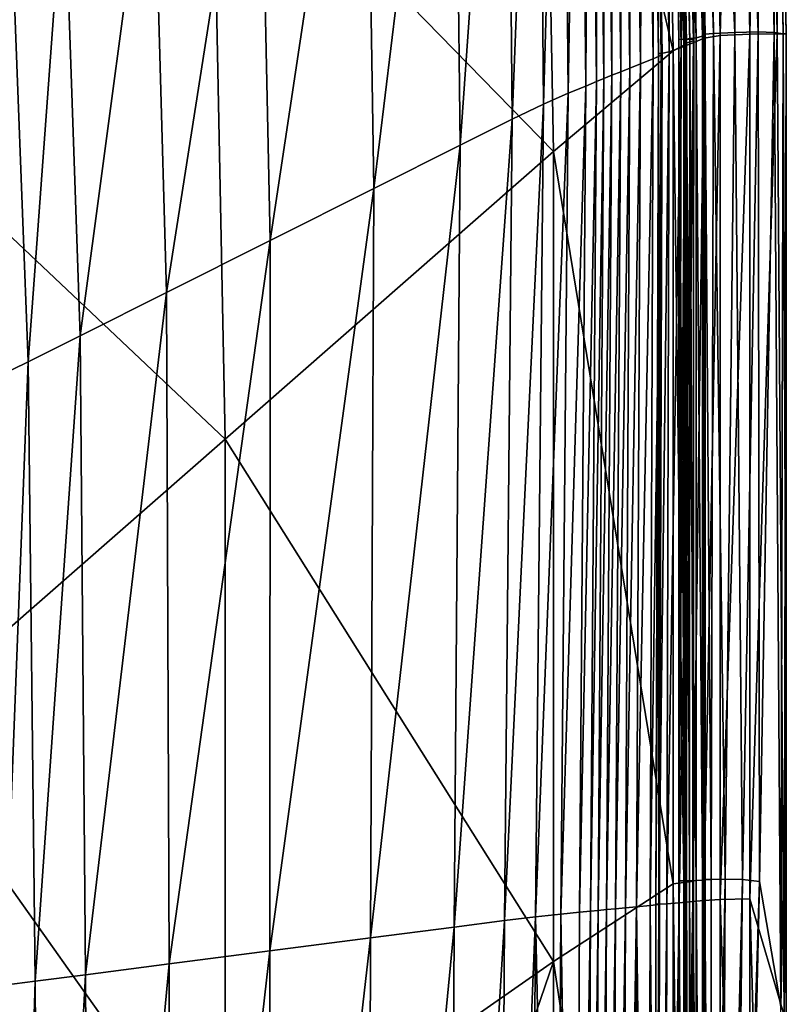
# Model space of a CAD drawing. Header units: millimetres. Extents: x 2387 to 13955, y -4964 to 364.
# Tile 653 of 1056: x 7089 to 7138, y -2964 to -2901. Entities that reach past the tile are written whole.
import ezdxf

# ---------------------------------------------------------------- set-up
doc = ezdxf.new("R2010")
doc.units = ezdxf.units.MM
doc.header["$MEASUREMENT"] = 0
doc.layers.add('Predefinito', color=7, linetype='Continuous', true_color=0x000000)

msp = doc.modelspace()

# ---------------------------------------------------------------- linework, layer by layer
at = {"layer": 'Predefinito'}
for points in [[(7132.182, -2858.16, 1220.217), (7131.546, -2858.632, 1223.246), (7132.289, -2902.574, 1223.246)], [(7131.647, -2858.479, 790.476), (7132.055, -2858.279, 792.862), (7132.855, -2902.177, 792.855)], [(7132.055, -2858.279, 792.862), (7132.218, -2858.107, 795.29), (7133.017, -2902.078, 795.286)], [(7133.017, -2902.078, 795.286), (7132.855, -2902.177, 792.855), (7132.055, -2858.279, 792.862)], [(7132.094, -2858.053, 796.42), (7132.188, -2858.036, 796.599), (7132.987, -2902.035, 796.595)], [(7132.987, -2902.035, 796.595), (7132.892, -2902.043, 796.415), (7132.094, -2858.053, 796.42)], [(7132.167, -2858.054, 796.23), (7132.094, -2858.053, 796.42), (7132.892, -2902.043, 796.415)], [(7132.218, -2858.107, 795.29), (7132.167, -2858.054, 796.23), (7132.966, -2902.045, 796.225)], [(7132.892, -2902.043, 796.415), (7132.966, -2902.045, 796.225), (7132.167, -2858.054, 796.23)], [(7133.187, -2857.844, 1211.86), (7132.182, -2858.16, 1220.217), (7132.955, -2902.305, 1220.217)], [(7132.289, -2902.574, 1223.246), (7132.955, -2902.305, 1220.217), (7132.182, -2858.16, 1220.217)], [(7132.188, -2858.036, 796.599), (7132.902, -2857.976, 798.43), (7133.557, -2902.003, 798.427)], [(7133.557, -2902.003, 798.427), (7132.987, -2902.035, 796.595), (7132.188, -2858.036, 796.599)], [(7132.966, -2902.045, 796.225), (7133.017, -2902.078, 795.286), (7132.218, -2858.107, 795.29)], [(7132.902, -2857.976, 798.43), (7134.689, -2857.847, 803.576), (7134.907, -2901.93, 803.574)], [(7134.907, -2901.93, 803.574), (7133.557, -2902.003, 798.427), (7132.902, -2857.976, 798.43)], [(7132.955, -2902.305, 1220.217), (7133.982, -2902.12, 1211.853), (7133.187, -2857.844, 1211.86)], [(7135.073, -2857.735, 1194.135), (7133.187, -2857.844, 1211.86), (7133.982, -2902.12, 1211.853)], [(7133.982, -2902.12, 1211.853), (7135.874, -2902.042, 1194.104), (7135.073, -2857.735, 1194.135)], [(7134.689, -2857.847, 803.576), (7136.479, -2857.731, 817.314), (7136.407, -2901.887, 817.296)], [(7136.407, -2901.887, 817.296), (7134.907, -2901.93, 803.574), (7134.689, -2857.847, 803.576)], [(7136.818, -2857.73, 1167.618), (7135.073, -2857.735, 1194.135), (7135.874, -2902.042, 1194.104)], [(7135.874, -2902.042, 1194.104), (7137.619, -2902.026, 1167.572), (7136.818, -2857.73, 1167.618)], [(7137.424, -2901.947, 844.851), (7136.407, -2901.887, 817.296), (7136.479, -2857.731, 817.314)], [(7136.479, -2857.731, 817.314), (7137.205, -2857.711, 844.922), (7137.424, -2901.947, 844.851)], [(7137.399, -2857.73, 1132.889), (7136.818, -2857.73, 1167.618), (7137.619, -2902.026, 1167.572)], [(7138.006, -2902.029, 881.931), (7137.424, -2901.947, 844.851), (7137.205, -2857.711, 844.922)], [(7137.205, -2857.711, 844.922), (7137.351, -2857.731, 882.038), (7138.006, -2902.029, 881.931)], [(7138.2, -2902.052, 924.228), (7138.006, -2902.029, 881.931), (7137.351, -2857.731, 882.038)], [(7137.351, -2857.731, 882.038), (7137.399, -2857.737, 924.299), (7138.2, -2902.052, 924.228)], [(7137.399, -2857.731, 1088.147), (7137.399, -2857.73, 1132.889), (7138.2, -2902.024, 1132.858)], [(7137.619, -2902.026, 1167.572), (7138.2, -2902.024, 1132.858), (7137.399, -2857.73, 1132.889)], [(7137.399, -2857.733, 1031.593), (7137.399, -2857.731, 1088.147), (7138.2, -2902.03, 1088.139)], [(7138.2, -2902.024, 1132.858), (7138.2, -2902.03, 1088.139), (7137.399, -2857.731, 1088.147)], [(7137.399, -2857.735, 973.539), (7137.399, -2857.733, 1031.593), (7138.2, -2902.037, 1031.593)], [(7138.2, -2902.03, 1088.139), (7138.2, -2902.037, 1031.593), (7137.399, -2857.733, 1031.593)], [(7137.399, -2857.737, 924.299), (7137.399, -2857.735, 973.539), (7138.2, -2902.045, 973.521)], [(7138.2, -2902.037, 1031.593), (7138.2, -2902.045, 973.521), (7137.399, -2857.735, 973.539)], [(7138.2, -2902.045, 973.521), (7138.2, -2902.052, 924.228), (7137.399, -2857.737, 924.299)], [(7130.547, -2858.67, 789.595), (7130.963, -2858.614, 789.661), (7131.754, -2902.353, 789.648)], [(7130.945, -2858.629, 789.452), (7130.547, -2858.67, 789.595), (7131.334, -2902.377, 789.58)], [(7131.754, -2902.353, 789.648), (7131.334, -2902.377, 789.58), (7130.547, -2858.67, 789.595)], [(7131.546, -2858.632, 1223.246), (7130.769, -2859.209, 1224.99), (7131.474, -2902.902, 1224.99)], [(7131.481, -2858.621, 788.522), (7130.945, -2858.629, 789.452), (7131.736, -2902.361, 789.438)], [(7131.334, -2902.377, 789.58), (7131.736, -2902.361, 789.438), (7130.945, -2858.629, 789.452)], [(7130.963, -2858.614, 789.661), (7131.647, -2858.479, 790.476), (7132.445, -2902.287, 790.466)], [(7132.445, -2902.287, 790.466), (7131.754, -2902.353, 789.648), (7130.963, -2858.614, 789.661)], [(7131.232, -2858.955, 783.677), (7131.481, -2858.773, 786.097), (7132.28, -2902.459, 786.085)], [(7131.474, -2902.902, 1224.99), (7132.289, -2902.574, 1223.246), (7131.546, -2858.632, 1223.246)], [(7131.481, -2858.773, 786.097), (7131.481, -2858.621, 788.522), (7132.279, -2902.368, 788.511)], [(7131.736, -2902.361, 789.438), (7132.279, -2902.368, 788.511), (7131.481, -2858.621, 788.522)], [(7132.279, -2902.368, 788.511), (7132.28, -2902.459, 786.085), (7131.481, -2858.773, 786.097)], [(7132.855, -2902.177, 792.855), (7132.445, -2902.287, 790.466), (7131.647, -2858.479, 790.476)], [(7130.769, -2859.209, 1224.99), (7130.042, -2859.691, 1225.737), (7130.714, -2903.176, 1225.738)], [(7130.175, -2859.897, 775.514), (7130.853, -2859.281, 780.573), (7131.651, -2902.749, 780.554)], [(7130.714, -2903.176, 1225.738), (7131.474, -2902.902, 1224.99), (7130.769, -2859.209, 1224.99)], [(7130.853, -2859.281, 780.573), (7130.983, -2859.074, 782.395), (7131.779, -2902.628, 782.378)], [(7131.779, -2902.628, 782.378), (7131.651, -2902.749, 780.554), (7130.853, -2859.281, 780.573)], [(7130.92, -2859.064, 782.589), (7131.024, -2859.038, 782.762), (7131.821, -2902.607, 782.746)], [(7130.983, -2859.074, 782.395), (7130.92, -2859.064, 782.589), (7131.716, -2902.621, 782.572)], [(7131.821, -2902.607, 782.746), (7131.716, -2902.621, 782.572), (7130.92, -2859.064, 782.589)], [(7131.716, -2902.621, 782.572), (7131.779, -2902.628, 782.378), (7130.983, -2859.074, 782.395)], [(7131.024, -2859.038, 782.762), (7131.232, -2858.955, 783.677), (7132.03, -2902.562, 783.662)], [(7132.03, -2902.562, 783.662), (7131.821, -2902.607, 782.746), (7131.024, -2859.038, 782.762)], [(7132.28, -2902.459, 786.085), (7132.03, -2902.562, 783.662), (7131.232, -2858.955, 783.677)], [(7122.542, -2867.141, 730.316), (7130.175, -2859.897, 775.514), (7130.972, -2903.101, 775.489)], [(7129.618, -2860.005, 1226.288), (7129.074, -2860.467, 1227.193), (7129.697, -2903.62, 1227.193)], [(7129.555, -2859.879, 1225.777), (7129.372, -2859.9, 1225.62), (7130.028, -2903.286, 1225.623)], [(7129.372, -2859.9, 1225.62), (7129.555, -2859.879, 1225.777), (7130.214, -2903.278, 1225.779)], [(7130.214, -2903.278, 1225.779), (7130.028, -2903.286, 1225.623), (7129.372, -2859.9, 1225.62)], [(7130.042, -2859.691, 1225.737), (7129.555, -2859.879, 1225.777), (7130.214, -2903.278, 1225.779)], [(7130.028, -2903.286, 1225.623), (7130.214, -2903.278, 1225.779), (7129.555, -2859.879, 1225.777)], [(7130.27, -2903.355, 1226.289), (7130.214, -2903.278, 1225.779), (7129.555, -2859.879, 1225.777)], [(7129.555, -2859.879, 1225.777), (7129.618, -2860.005, 1226.288), (7130.27, -2903.355, 1226.289)], [(7129.697, -2903.62, 1227.193), (7130.27, -2903.355, 1226.289), (7129.618, -2860.005, 1226.288)], [(7130.214, -2903.278, 1225.779), (7130.714, -2903.176, 1225.738), (7130.042, -2859.691, 1225.737)], [(7131.651, -2902.749, 780.554), (7130.972, -2903.101, 775.489), (7130.175, -2859.897, 775.514)], [(7129.074, -2860.467, 1227.193), (7128.296, -2861.044, 1228.056), (7128.881, -2903.948, 1228.056)], [(7128.881, -2903.948, 1228.056), (7129.697, -2903.62, 1227.193), (7129.074, -2860.467, 1227.193)], [(7128.296, -2861.044, 1228.056), (7127.657, -2861.517, 1228.442), (7128.211, -2904.215, 1228.442)], [(7128.211, -2904.215, 1228.442), (7128.881, -2903.948, 1228.056), (7128.296, -2861.044, 1228.056)], [(7127.099, -2861.923, 1228.528), (7126.56, -2862.299, 1228.49), (7127.063, -2904.659, 1228.49)], [(7127.063, -2904.659, 1228.49), (7127.625, -2904.444, 1228.528), (7127.099, -2861.923, 1228.528)], [(7127.657, -2861.517, 1228.442), (7127.099, -2861.923, 1228.528), (7127.625, -2904.444, 1228.528)], [(7127.625, -2904.444, 1228.528), (7128.211, -2904.215, 1228.442), (7127.657, -2861.517, 1228.442)], [(7126.057, -2862.657, 1228.502), (7125.607, -2863.009, 1228.738), (7126.07, -2905.071, 1228.737)], [(7126.56, -2862.299, 1228.49), (7126.057, -2862.657, 1228.502), (7126.54, -2904.866, 1228.502)], [(7126.07, -2905.071, 1228.737), (7126.54, -2904.866, 1228.502), (7126.057, -2862.657, 1228.502)], [(7126.54, -2904.866, 1228.502), (7127.063, -2904.659, 1228.49), (7126.56, -2862.299, 1228.49)], [(7125.607, -2863.009, 1228.738), (7124.963, -2863.513, 1229.234), (7125.396, -2905.36, 1229.233)], [(7125.396, -2905.36, 1229.233), (7126.07, -2905.071, 1228.737), (7125.607, -2863.009, 1228.738)], [(7124.963, -2863.513, 1229.234), (7123.88, -2864.325, 1230.026), (7124.26, -2905.822, 1230.026)], [(7124.26, -2905.822, 1230.026), (7125.396, -2905.36, 1229.233), (7124.963, -2863.513, 1229.234)], [(7123.88, -2864.325, 1230.026), (7122.338, -2865.536, 1230.88), (7122.683, -2906.509, 1230.88)], [(7122.683, -2906.509, 1230.88), (7124.26, -2905.822, 1230.026), (7123.88, -2864.325, 1230.026)], [(7122.338, -2865.536, 1230.88), (7120.317, -2867.236, 1231.561), (7120.686, -2907.476, 1231.561)], [(7120.686, -2907.476, 1231.561), (7122.683, -2906.509, 1230.88), (7122.338, -2865.536, 1230.88)], [(7101.549, -2887.231, 608.077), (7122.542, -2867.141, 730.316), (7123.338, -2909.54, 730.292)], [(7120.317, -2867.236, 1231.561), (7116.927, -2870.152, 1232.143), (7117.375, -2909.136, 1232.143)], [(7117.375, -2909.136, 1232.143), (7120.686, -2907.476, 1231.561), (7120.317, -2867.236, 1231.561)], [(7130.972, -2903.101, 775.489), (7123.338, -2909.54, 730.292), (7122.542, -2867.141, 730.316)], [(7116.927, -2870.152, 1232.143), (7111.278, -2875.013, 1232.7), (7111.857, -2911.903, 1232.7)], [(7111.857, -2911.903, 1232.7), (7117.375, -2909.136, 1232.143), (7116.927, -2870.152, 1232.143)], [(7111.278, -2875.013, 1232.7), (7104.498, -2880.846, 1232.972), (7105.235, -2915.223, 1232.972)], [(7105.235, -2915.223, 1232.972), (7111.857, -2911.903, 1232.7), (7111.278, -2875.013, 1232.7)], [(7104.498, -2880.846, 1232.972), (7097.719, -2886.679, 1232.7), (7098.613, -2918.543, 1232.7)], [(7098.613, -2918.543, 1232.7), (7105.235, -2915.223, 1232.972), (7104.498, -2880.846, 1232.972)], [(7101.549, -2887.231, 608.077), (7080.556, -2907.321, 485.838), (7078.151, -2883.244, 485.833)], [(7080.556, -2907.321, 485.838), (7101.549, -2887.231, 608.077), (7102.349, -2927.919, 608.073)], [(7097.719, -2886.679, 1232.7), (7092.069, -2891.54, 1232.143), (7093.094, -2921.31, 1232.143)], [(7093.094, -2921.31, 1232.143), (7098.613, -2918.543, 1232.7), (7097.719, -2886.679, 1232.7)], [(7123.338, -2909.54, 730.292), (7102.349, -2927.919, 608.073), (7101.549, -2887.231, 608.077)], [(7092.069, -2891.54, 1232.143), (7088.68, -2894.456, 1231.561), (7089.783, -2922.97, 1231.561)], [(7089.783, -2922.97, 1231.561), (7093.094, -2921.31, 1232.143), (7092.069, -2891.54, 1232.143)], [(7087.789, -2923.938, 1230.88), (7089.783, -2922.97, 1231.561), (7088.68, -2894.456, 1231.561)], [(7131.754, -2902.353, 789.648), (7132.445, -2902.287, 790.466), (7132.443, -2956.121, 790.455)], [(7132.955, -2902.305, 1220.217), (7132.289, -2902.574, 1223.246), (7132.223, -2957.45, 1223.246)], [(7132.223, -2957.45, 1223.246), (7132.924, -2957.383, 1220.217), (7132.955, -2902.305, 1220.217)], [(7132.854, -2956.093, 792.848), (7132.443, -2956.121, 790.455), (7132.445, -2902.287, 790.466)], [(7132.445, -2902.287, 790.466), (7132.855, -2902.177, 792.855), (7132.854, -2956.093, 792.848)], [(7133.017, -2956.069, 795.28), (7132.854, -2956.093, 792.848), (7132.855, -2902.177, 792.855)], [(7132.855, -2902.177, 792.855), (7133.017, -2902.078, 795.286), (7133.017, -2956.069, 795.28)], [(7132.986, -2956.058, 796.59), (7132.891, -2956.06, 796.41), (7132.892, -2902.043, 796.415)], [(7132.966, -2902.045, 796.225), (7132.892, -2902.043, 796.415), (7132.891, -2956.06, 796.41)], [(7132.891, -2956.06, 796.41), (7132.965, -2956.06, 796.221), (7132.966, -2902.045, 796.225)], [(7132.892, -2902.043, 796.415), (7132.987, -2902.035, 796.595), (7132.986, -2956.058, 796.59)], [(7133.982, -2902.12, 1211.853), (7132.955, -2902.305, 1220.217), (7132.924, -2957.383, 1220.217)], [(7132.924, -2957.383, 1220.217), (7133.974, -2957.329, 1211.84), (7133.982, -2902.12, 1211.853)], [(7133.017, -2902.078, 795.286), (7132.966, -2902.045, 796.225), (7132.965, -2956.06, 796.221)], [(7132.965, -2956.06, 796.221), (7133.017, -2956.069, 795.28), (7133.017, -2902.078, 795.286)], [(7133.403, -2956.05, 798.423), (7132.986, -2956.058, 796.59), (7132.987, -2902.035, 796.595)], [(7132.987, -2902.035, 796.595), (7133.557, -2902.003, 798.427), (7133.403, -2956.05, 798.423)], [(7134.295, -2956.032, 803.572), (7133.403, -2956.05, 798.423), (7133.557, -2902.003, 798.427)], [(7133.557, -2902.003, 798.427), (7134.907, -2901.93, 803.574), (7134.295, -2956.032, 803.572)], [(7135.874, -2902.042, 1194.104), (7133.982, -2902.12, 1211.853), (7133.974, -2957.329, 1211.84)], [(7133.974, -2957.329, 1211.84), (7135.874, -2957.287, 1194.055), (7135.874, -2902.042, 1194.104)], [(7135.409, -2956.056, 817.278), (7134.295, -2956.032, 803.572), (7134.907, -2901.93, 803.574)], [(7134.907, -2901.93, 803.574), (7136.407, -2901.887, 817.296), (7135.409, -2956.056, 817.278)], [(7136.49, -2956.174, 844.784), (7135.409, -2956.056, 817.278), (7136.407, -2901.887, 817.296)], [(7137.619, -2902.026, 1167.572), (7135.874, -2902.042, 1194.104), (7135.874, -2957.287, 1194.055)], [(7135.874, -2957.287, 1194.055), (7138.055, -2964.746, 1165.73), (7137.619, -2902.026, 1167.572)], [(7136.407, -2901.887, 817.296), (7137.424, -2901.947, 844.851), (7136.49, -2956.174, 844.784)], [(7137.851, -2964.17, 886.068), (7136.49, -2956.174, 844.784), (7137.424, -2901.947, 844.851)], [(7137.424, -2901.947, 844.851), (7138.006, -2902.029, 881.931), (7137.851, -2964.17, 886.068)], [(7138.2, -2902.024, 1132.858), (7137.619, -2902.026, 1167.572), (7138.055, -2964.746, 1165.73)], [(7138.2, -2947.5, 927.932), (7137.851, -2964.17, 886.068), (7138.006, -2902.029, 881.931)], [(7138.006, -2902.029, 881.931), (7138.2, -2902.052, 924.228), (7138.2, -2947.5, 927.932)], [(7138.055, -2964.746, 1165.73), (7138.2, -2947.494, 1129.59), (7138.2, -2902.024, 1132.858)], [(7138.2, -2902.03, 1088.139), (7138.2, -2902.024, 1132.858), (7138.2, -2947.494, 1129.59)], [(7138.2, -2902.037, 1031.593), (7138.2, -2902.03, 1088.139), (7138.2, -2949.496, 1087.325)], [(7138.2, -2947.494, 1129.59), (7138.2, -2949.496, 1087.325), (7138.2, -2902.03, 1088.139)], [(7138.2, -2949.496, 1087.325), (7138.2, -2950.152, 1031.604), (7138.2, -2902.037, 1031.593)], [(7138.2, -2902.045, 973.521), (7138.2, -2902.037, 1031.593), (7138.2, -2950.152, 1031.604)], [(7138.2, -2902.052, 924.228), (7138.2, -2902.045, 973.521), (7138.2, -2949.481, 974.462)], [(7138.2, -2950.152, 1031.604), (7138.2, -2949.481, 974.462), (7138.2, -2902.045, 973.521)], [(7138.2, -2949.481, 974.462), (7138.2, -2947.5, 927.932), (7138.2, -2902.052, 924.228)], [(7131.474, -2902.902, 1224.99), (7130.714, -2903.176, 1225.738), (7130.571, -2957.6, 1225.737)], [(7130.571, -2957.6, 1225.737), (7131.365, -2957.532, 1224.99), (7131.474, -2902.902, 1224.99)], [(7130.972, -2903.101, 775.489), (7131.651, -2902.749, 780.554), (7131.647, -2956.236, 780.534)], [(7131.736, -2902.361, 789.438), (7131.334, -2902.377, 789.58), (7131.33, -2956.143, 789.566)], [(7131.33, -2956.143, 789.566), (7131.733, -2956.139, 789.425), (7131.736, -2902.361, 789.438)], [(7131.75, -2956.137, 789.635), (7131.33, -2956.143, 789.566), (7131.334, -2902.377, 789.58)], [(7131.334, -2902.377, 789.58), (7131.754, -2902.353, 789.648), (7131.75, -2956.137, 789.635)], [(7132.289, -2902.574, 1223.246), (7131.474, -2902.902, 1224.99), (7131.365, -2957.532, 1224.99)], [(7131.365, -2957.532, 1224.99), (7132.223, -2957.45, 1223.246), (7132.289, -2902.574, 1223.246)], [(7131.776, -2956.206, 782.36), (7131.647, -2956.236, 780.534), (7131.651, -2902.749, 780.554)], [(7131.651, -2902.749, 780.554), (7131.779, -2902.628, 782.378), (7131.776, -2956.206, 782.36)], [(7131.779, -2902.628, 782.378), (7131.716, -2902.621, 782.572), (7131.713, -2956.204, 782.554)], [(7131.818, -2956.201, 782.728), (7131.713, -2956.204, 782.554), (7131.716, -2902.621, 782.572)], [(7131.713, -2956.204, 782.554), (7131.776, -2956.206, 782.36), (7131.779, -2902.628, 782.378)], [(7131.716, -2902.621, 782.572), (7131.821, -2902.607, 782.746), (7131.818, -2956.201, 782.728)], [(7132.279, -2902.368, 788.511), (7131.736, -2902.361, 789.438), (7131.733, -2956.139, 789.425)], [(7131.733, -2956.139, 789.425), (7132.276, -2956.141, 788.499), (7132.279, -2902.368, 788.511)], [(7132.443, -2956.121, 790.455), (7131.75, -2956.137, 789.635), (7131.754, -2902.353, 789.648)], [(7132.027, -2956.19, 783.646), (7131.818, -2956.201, 782.728), (7131.821, -2902.607, 782.746)], [(7131.821, -2902.607, 782.746), (7132.03, -2902.562, 783.662), (7132.027, -2956.19, 783.646)], [(7132.277, -2956.164, 786.071), (7132.027, -2956.19, 783.646), (7132.03, -2902.562, 783.662)], [(7132.03, -2902.562, 783.662), (7132.28, -2902.459, 786.085), (7132.277, -2956.164, 786.071)], [(7132.28, -2902.459, 786.085), (7132.279, -2902.368, 788.511), (7132.276, -2956.141, 788.499)], [(7132.276, -2956.141, 788.499), (7132.277, -2956.164, 786.071), (7132.28, -2902.459, 786.085)], [(7123.338, -2909.54, 730.292), (7130.972, -2903.101, 775.489), (7130.967, -2956.324, 775.461)], [(7130.27, -2903.355, 1226.289), (7129.697, -2903.62, 1227.193), (7129.496, -2957.711, 1227.193)], [(7129.496, -2957.711, 1227.193), (7130.104, -2957.645, 1226.288), (7130.27, -2903.355, 1226.289)], [(7130.214, -2903.278, 1225.779), (7130.028, -2903.286, 1225.623), (7129.875, -2957.627, 1225.62)], [(7129.875, -2957.627, 1225.62), (7130.06, -2957.625, 1225.777), (7130.214, -2903.278, 1225.779)], [(7130.06, -2957.625, 1225.777), (7129.875, -2957.627, 1225.62), (7130.028, -2903.286, 1225.623)], [(7130.028, -2903.286, 1225.623), (7130.214, -2903.278, 1225.779), (7130.06, -2957.625, 1225.777)], [(7130.714, -2903.176, 1225.738), (7130.214, -2903.278, 1225.779), (7130.06, -2957.625, 1225.777)], [(7130.06, -2957.625, 1225.777), (7130.571, -2957.6, 1225.737), (7130.714, -2903.176, 1225.738)], [(7130.104, -2957.645, 1226.288), (7130.06, -2957.625, 1225.777), (7130.214, -2903.278, 1225.779)], [(7130.214, -2903.278, 1225.779), (7130.27, -2903.355, 1226.289), (7130.104, -2957.645, 1226.288)], [(7131.647, -2956.236, 780.534), (7130.967, -2956.324, 775.461), (7130.972, -2903.101, 775.489)], [(7128.211, -2904.215, 1228.442), (7127.625, -2904.444, 1228.528), (7127.299, -2957.917, 1228.533)], [(7127.299, -2957.917, 1228.533), (7127.921, -2957.86, 1228.446), (7128.211, -2904.215, 1228.442)], [(7128.881, -2903.948, 1228.056), (7128.211, -2904.215, 1228.442), (7127.921, -2957.86, 1228.446)], [(7127.921, -2957.86, 1228.446), (7128.635, -2957.793, 1228.057), (7128.881, -2903.948, 1228.056)], [(7129.697, -2903.62, 1227.193), (7128.881, -2903.948, 1228.056), (7128.635, -2957.793, 1228.057)], [(7128.635, -2957.793, 1228.057), (7129.496, -2957.711, 1227.193), (7129.697, -2903.62, 1227.193)], [(7127.063, -2904.659, 1228.49), (7126.54, -2904.866, 1228.502), (7126.182, -2958.023, 1228.502)], [(7126.182, -2958.023, 1228.502), (7126.718, -2957.971, 1228.493), (7127.063, -2904.659, 1228.49)], [(7127.625, -2904.444, 1228.528), (7127.063, -2904.659, 1228.49), (7126.718, -2957.971, 1228.493)], [(7126.718, -2957.971, 1228.493), (7127.299, -2957.917, 1228.533), (7127.625, -2904.444, 1228.528)], [(7125.396, -2905.36, 1229.233), (7124.26, -2905.822, 1230.026), (7123.794, -2958.262, 1230.022)], [(7123.794, -2958.262, 1230.022), (7124.995, -2958.146, 1229.228), (7125.396, -2905.36, 1229.233)], [(7126.07, -2905.071, 1228.737), (7125.396, -2905.36, 1229.233), (7124.995, -2958.146, 1229.228)], [(7124.995, -2958.146, 1229.228), (7125.699, -2958.074, 1228.734), (7126.07, -2905.071, 1228.737)], [(7126.54, -2904.866, 1228.502), (7126.07, -2905.071, 1228.737), (7125.699, -2958.074, 1228.734)], [(7125.699, -2958.074, 1228.734), (7126.182, -2958.023, 1228.502), (7126.54, -2904.866, 1228.502)], [(7124.26, -2905.822, 1230.026), (7122.683, -2906.509, 1230.88), (7122.172, -2958.434, 1230.879)], [(7122.172, -2958.434, 1230.879), (7123.794, -2958.262, 1230.022), (7124.26, -2905.822, 1230.026)], [(7122.683, -2906.509, 1230.88), (7120.686, -2907.476, 1231.561), (7120.203, -2958.675, 1231.561)], [(7120.203, -2958.675, 1231.561), (7122.172, -2958.434, 1230.879), (7122.683, -2906.509, 1230.88)], [(7102.349, -2927.919, 608.073), (7081.359, -2946.298, 485.855), (7080.556, -2907.321, 485.838)], [(7120.686, -2907.476, 1231.561), (7117.375, -2909.136, 1232.143), (7116.99, -2959.09, 1232.143)], [(7116.99, -2959.09, 1232.143), (7120.203, -2958.675, 1231.561), (7120.686, -2907.476, 1231.561)], [(7117.375, -2909.136, 1232.143), (7111.857, -2911.903, 1232.7), (7111.634, -2959.782, 1232.7)], [(7111.634, -2959.782, 1232.7), (7116.99, -2959.09, 1232.143), (7117.375, -2909.136, 1232.143)], [(7102.349, -2927.919, 608.073), (7123.338, -2909.54, 730.292), (7123.334, -2961.288, 730.265)], [(7130.967, -2956.324, 775.461), (7123.334, -2961.288, 730.265), (7123.338, -2909.54, 730.292)], [(7111.857, -2911.903, 1232.7), (7105.235, -2915.223, 1232.972), (7105.208, -2960.612, 1232.972)], [(7105.208, -2960.612, 1232.972), (7111.634, -2959.782, 1232.7), (7111.857, -2911.903, 1232.7)], [(7105.235, -2915.223, 1232.972), (7098.613, -2918.543, 1232.7), (7098.781, -2961.442, 1232.7)], [(7098.781, -2961.442, 1232.7), (7105.208, -2960.612, 1232.972), (7105.235, -2915.223, 1232.972)], [(7098.613, -2918.543, 1232.7), (7093.094, -2921.31, 1232.143), (7093.426, -2962.134, 1232.143)], [(7093.426, -2962.134, 1232.143), (7098.781, -2961.442, 1232.7), (7098.613, -2918.543, 1232.7)], [(7093.094, -2921.31, 1232.143), (7089.783, -2922.97, 1231.561), (7090.212, -2962.549, 1231.561)], [(7090.212, -2962.549, 1231.561), (7093.426, -2962.134, 1232.143), (7093.094, -2921.31, 1232.143)], [(7089.783, -2922.97, 1231.561), (7087.789, -2923.938, 1230.88), (7088.248, -2962.791, 1230.879)], [(7088.248, -2962.791, 1230.879), (7090.212, -2962.549, 1231.561), (7089.783, -2922.97, 1231.561)], [(7081.359, -2946.298, 485.855), (7102.349, -2927.919, 608.073), (7102.348, -2975.943, 608.069)], [(7123.334, -2961.288, 730.265), (7102.348, -2975.943, 608.069), (7102.349, -2927.919, 608.073)], [(7102.348, -2975.943, 608.069), (7081.363, -2990.599, 485.875), (7081.359, -2946.298, 485.855)], [(7138.2, -2987.849, 929.792), (7137.851, -2964.17, 886.068), (7138.2, -2947.5, 927.932)], [(7138.2, -2976.872, 1119.889), (7138.2, -2947.494, 1129.59), (7138.055, -2964.746, 1165.73)], [(7138.2, -2949.496, 1087.325), (7138.2, -2947.494, 1129.59), (7138.2, -2976.872, 1119.889)], [(7138.2, -2947.5, 927.932), (7138.2, -2976.758, 939.205), (7138.2, -2987.849, 929.792)], [(7138.2, -2976.758, 939.205), (7138.2, -2947.5, 927.932), (7138.2, -2949.481, 974.462)], [(7138.2, -2987.438, 1031.639), (7138.2, -2984.715, 977.324), (7138.2, -2949.481, 974.462)], [(7138.2, -2949.481, 974.462), (7138.2, -2950.152, 1031.604), (7138.2, -2987.438, 1031.639)], [(7138.2, -2949.481, 974.462), (7138.2, -2984.715, 977.324), (7138.2, -2976.758, 939.205)], [(7138.2, -2976.872, 1119.889), (7138.2, -2984.849, 1084.908), (7138.2, -2949.496, 1087.325)], [(7138.2, -2950.152, 1031.604), (7138.2, -2949.496, 1087.325), (7138.2, -2984.849, 1084.908)], [(7138.2, -2984.849, 1084.908), (7138.2, -2987.438, 1031.639), (7138.2, -2950.152, 1031.604)], [(7123.334, -2961.288, 730.265), (7130.967, -2956.324, 775.461), (7130.963, -3011.866, 775.442)], [(7131.645, -3011.866, 780.52), (7130.963, -3011.866, 775.442), (7130.967, -2956.324, 775.461)], [(7130.967, -2956.324, 775.461), (7131.647, -2956.236, 780.534), (7131.645, -3011.866, 780.52)], [(7131.327, -3011.866, 789.557), (7131.731, -3011.866, 789.417), (7131.733, -2956.139, 789.425)], [(7131.733, -2956.139, 789.425), (7131.33, -2956.143, 789.566), (7131.327, -3011.866, 789.557)], [(7131.749, -3011.866, 789.627), (7131.327, -3011.866, 789.557), (7131.33, -2956.143, 789.566)], [(7131.33, -2956.143, 789.566), (7131.75, -2956.137, 789.635), (7131.749, -3011.866, 789.627)], [(7131.774, -3011.866, 782.349), (7131.645, -3011.866, 780.52), (7131.647, -2956.236, 780.534)], [(7131.647, -2956.236, 780.534), (7131.776, -2956.206, 782.36), (7131.774, -3011.866, 782.349)], [(7131.776, -2956.206, 782.36), (7131.713, -2956.204, 782.554), (7131.71, -3011.866, 782.542)], [(7131.816, -3011.866, 782.716), (7131.71, -3011.866, 782.542), (7131.713, -2956.204, 782.554)], [(7131.71, -3011.866, 782.542), (7131.774, -3011.866, 782.349), (7131.776, -2956.206, 782.36)], [(7131.713, -2956.204, 782.554), (7131.818, -2956.201, 782.728), (7131.816, -3011.866, 782.716)], [(7132.276, -2956.141, 788.499), (7131.733, -2956.139, 789.425), (7131.731, -3011.866, 789.417)], [(7131.731, -3011.866, 789.417), (7132.275, -3011.866, 788.491), (7132.276, -2956.141, 788.499)], [(7132.441, -3011.866, 790.448), (7131.749, -3011.866, 789.627), (7131.75, -2956.137, 789.635)], [(7131.75, -2956.137, 789.635), (7132.443, -2956.121, 790.455), (7132.441, -3011.866, 790.448)], [(7132.025, -3011.866, 783.635), (7131.816, -3011.866, 782.716), (7131.818, -2956.201, 782.728)], [(7131.818, -2956.201, 782.728), (7132.027, -2956.19, 783.646), (7132.025, -3011.866, 783.635)], [(7132.276, -3011.866, 786.061), (7132.025, -3011.866, 783.635), (7132.027, -2956.19, 783.646)], [(7132.027, -2956.19, 783.646), (7132.277, -2956.164, 786.071), (7132.276, -3011.866, 786.061)], [(7132.277, -2956.164, 786.071), (7132.276, -2956.141, 788.499), (7132.275, -3011.866, 788.491)], [(7132.275, -3011.866, 788.491), (7132.276, -3011.866, 786.061), (7132.277, -2956.164, 786.071)], [(7132.853, -3011.866, 792.843), (7132.441, -3011.866, 790.448), (7132.443, -2956.121, 790.455)], [(7132.443, -2956.121, 790.455), (7132.854, -2956.093, 792.848), (7132.853, -3011.866, 792.843)], [(7133.016, -3011.866, 795.277), (7132.853, -3011.866, 792.843), (7132.854, -2956.093, 792.848)], [(7132.854, -2956.093, 792.848), (7133.017, -2956.069, 795.28), (7133.016, -3011.866, 795.277)], [(7132.89, -3011.866, 796.407), (7132.964, -3011.866, 796.218), (7132.965, -2956.06, 796.221)], [(7132.965, -2956.06, 796.221), (7132.891, -2956.06, 796.41), (7132.89, -3011.866, 796.407)], [(7132.985, -3011.866, 796.587), (7132.89, -3011.866, 796.407), (7132.891, -2956.06, 796.41)], [(7132.891, -2956.06, 796.41), (7132.986, -2956.058, 796.59), (7132.985, -3011.866, 796.587)], [(7133.017, -2956.069, 795.28), (7132.965, -2956.06, 796.221), (7132.964, -3011.866, 796.218)], [(7132.964, -3011.866, 796.218), (7133.016, -3011.866, 795.277), (7133.017, -2956.069, 795.28)], [(7133.332, -3011.866, 798.42), (7132.985, -3011.866, 796.587), (7132.986, -2956.058, 796.59)], [(7132.986, -2956.058, 796.59), (7133.403, -2956.05, 798.423), (7133.332, -3011.866, 798.42)], [(7134.295, -2956.032, 803.572), (7134.013, -3011.866, 803.57), (7133.332, -3011.866, 798.42)], [(7133.332, -3011.866, 798.42), (7133.403, -2956.05, 798.423), (7134.295, -2956.032, 803.572)], [(7134.013, -3011.866, 803.57), (7134.295, -2956.032, 803.572), (7135.409, -2956.056, 817.278)], [(7135.409, -2956.056, 817.278), (7134.743, -3011.894, 817.268), (7134.013, -3011.866, 803.57)], [(7134.743, -3011.894, 817.268), (7135.409, -2956.056, 817.278), (7136.49, -2956.174, 844.784)], [(7136.49, -2956.174, 844.784), (7135.237, -3011.977, 844.744), (7134.743, -3011.894, 817.268)], [(7135.237, -3011.977, 844.744), (7136.49, -2956.174, 844.784), (7137.851, -2964.17, 886.068)], [(7129.986, -3015.977, 1226.287), (7130.104, -2957.645, 1226.288), (7129.496, -2957.711, 1227.193)], [(7129.771, -3015.977, 1225.611), (7129.954, -3015.977, 1225.771), (7130.06, -2957.625, 1225.777)], [(7130.06, -2957.625, 1225.777), (7129.875, -2957.627, 1225.62), (7129.771, -3015.977, 1225.611)], [(7129.954, -3015.977, 1225.771), (7129.771, -3015.977, 1225.611), (7129.875, -2957.627, 1225.62)], [(7129.875, -2957.627, 1225.62), (7130.06, -2957.625, 1225.777), (7129.954, -3015.977, 1225.771)], [(7129.954, -3015.977, 1225.771), (7130.47, -3015.977, 1225.736), (7130.571, -2957.6, 1225.737)], [(7130.571, -2957.6, 1225.737), (7130.06, -2957.625, 1225.777), (7129.954, -3015.977, 1225.771)], [(7129.986, -3015.977, 1226.287), (7129.954, -3015.977, 1225.771), (7130.06, -2957.625, 1225.777)], [(7130.06, -2957.625, 1225.777), (7130.104, -2957.645, 1226.288), (7129.986, -3015.977, 1226.287)], [(7130.47, -3015.977, 1225.736), (7131.287, -3015.978, 1224.99), (7131.365, -2957.532, 1224.99)], [(7131.365, -2957.532, 1224.99), (7130.571, -2957.6, 1225.737), (7130.47, -3015.977, 1225.736)], [(7131.287, -3015.978, 1224.99), (7132.175, -3015.978, 1223.246), (7132.223, -2957.45, 1223.246)], [(7132.223, -2957.45, 1223.246), (7131.365, -2957.532, 1224.99), (7131.287, -3015.978, 1224.99)], [(7132.223, -2957.45, 1223.246), (7132.175, -3015.978, 1223.246), (7132.902, -3015.978, 1220.216)], [(7132.902, -3015.978, 1220.216), (7132.924, -2957.383, 1220.217), (7132.223, -2957.45, 1223.246)], [(7132.924, -2957.383, 1220.217), (7132.902, -3015.978, 1220.216), (7133.968, -3015.972, 1211.829)], [(7133.968, -3015.972, 1211.829), (7133.974, -2957.329, 1211.84), (7132.924, -2957.383, 1220.217)], [(7133.974, -2957.329, 1211.84), (7133.968, -3015.972, 1211.829), (7135.874, -3015.954, 1194.009)], [(7135.874, -3015.954, 1194.009), (7135.874, -2957.287, 1194.055), (7133.974, -2957.329, 1211.84)], [(7135.874, -2957.287, 1194.055), (7135.874, -3015.954, 1194.009), (7137.619, -3020.974, 1174.74)], [(7137.619, -3020.974, 1174.74), (7138.055, -2964.746, 1165.73), (7135.874, -2957.287, 1194.055)], [(7123.459, -3015.978, 1230.019), (7123.794, -2958.262, 1230.022), (7122.172, -2958.434, 1230.879)], [(7123.794, -2958.262, 1230.022), (7123.459, -3015.978, 1230.019), (7124.71, -3015.978, 1229.224)], [(7124.71, -3015.978, 1229.224), (7124.995, -2958.146, 1229.228), (7123.794, -2958.262, 1230.022)], [(7124.71, -3015.978, 1229.224), (7125.436, -3015.977, 1228.731), (7125.699, -2958.074, 1228.734)], [(7125.699, -2958.074, 1228.734), (7124.995, -2958.146, 1229.228), (7124.71, -3015.978, 1229.224)], [(7125.436, -3015.977, 1228.731), (7125.924, -3015.977, 1228.501), (7126.182, -2958.023, 1228.502)], [(7126.182, -2958.023, 1228.502), (7125.699, -2958.074, 1228.734), (7125.436, -3015.977, 1228.731)], [(7125.924, -3015.977, 1228.501), (7126.463, -3015.977, 1228.496), (7126.718, -2957.971, 1228.493)], [(7126.718, -2957.971, 1228.493), (7126.182, -2958.023, 1228.502), (7125.924, -3015.977, 1228.501)], [(7126.463, -3015.977, 1228.496), (7127.056, -3015.978, 1228.538), (7127.299, -2957.917, 1228.533)], [(7127.299, -2957.917, 1228.533), (7126.718, -2957.971, 1228.493), (7126.463, -3015.977, 1228.496)], [(7127.056, -3015.978, 1228.538), (7127.706, -3015.978, 1228.449), (7127.921, -2957.86, 1228.446)], [(7127.921, -2957.86, 1228.446), (7127.299, -2957.917, 1228.533), (7127.056, -3015.978, 1228.538)], [(7127.706, -3015.978, 1228.449), (7128.456, -3015.978, 1228.057), (7128.635, -2957.793, 1228.057)], [(7128.635, -2957.793, 1228.057), (7127.921, -2957.86, 1228.446), (7127.706, -3015.978, 1228.449)], [(7128.635, -2957.793, 1228.057), (7128.456, -3015.978, 1228.057), (7129.351, -3015.978, 1227.193)], [(7129.351, -3015.978, 1227.193), (7129.496, -2957.711, 1227.193), (7128.635, -2957.793, 1228.057)], [(7129.496, -2957.711, 1227.193), (7129.351, -3015.978, 1227.193), (7129.986, -3015.977, 1226.287)], [(7116.714, -3015.978, 1232.143), (7119.852, -3015.978, 1231.561), (7120.203, -2958.675, 1231.561)], [(7120.203, -2958.675, 1231.561), (7116.99, -2959.09, 1232.143), (7116.714, -3015.978, 1232.143)], [(7119.852, -3015.978, 1231.561), (7121.8, -3015.978, 1230.879), (7122.172, -2958.434, 1230.879)], [(7122.172, -2958.434, 1230.879), (7120.203, -2958.675, 1231.561), (7119.852, -3015.978, 1231.561)], [(7122.172, -2958.434, 1230.879), (7121.8, -3015.978, 1230.879), (7123.459, -3015.978, 1230.019)], [(7111.484, -3015.978, 1232.7), (7116.714, -3015.978, 1232.143), (7116.99, -2959.09, 1232.143)], [(7116.99, -2959.09, 1232.143), (7111.634, -2959.782, 1232.7), (7111.484, -3015.978, 1232.7)], [(7105.208, -3015.978, 1232.972), (7111.484, -3015.978, 1232.7), (7111.634, -2959.782, 1232.7)], [(7111.634, -2959.782, 1232.7), (7105.208, -2960.612, 1232.972), (7105.208, -3015.978, 1232.972)], [(7105.208, -2960.612, 1232.972), (7098.781, -2961.442, 1232.7), (7098.932, -3015.978, 1232.7)], [(7098.932, -3015.978, 1232.7), (7105.208, -3015.978, 1232.972), (7105.208, -2960.612, 1232.972)], [(7098.781, -2961.442, 1232.7), (7093.426, -2962.134, 1232.143), (7093.702, -3015.978, 1232.143)], [(7093.702, -3015.978, 1232.143), (7098.932, -3015.978, 1232.7), (7098.781, -2961.442, 1232.7)], [(7102.348, -3022.598, 608.066), (7102.348, -2975.943, 608.069), (7123.334, -2961.288, 730.265)], [(7123.334, -2961.288, 730.265), (7123.331, -3014.549, 730.246), (7102.348, -3022.598, 608.066)], [(7130.963, -3011.866, 775.442), (7123.331, -3014.549, 730.246), (7123.334, -2961.288, 730.265)], [(7090.212, -2962.549, 1231.561), (7088.248, -2962.791, 1230.879), (7088.62, -3015.978, 1230.879)], [(7088.62, -3015.978, 1230.879), (7090.564, -3015.978, 1231.561), (7090.212, -2962.549, 1231.561)], [(7093.426, -2962.134, 1232.143), (7090.212, -2962.549, 1231.561), (7090.564, -3015.978, 1231.561)], [(7090.564, -3015.978, 1231.561), (7093.702, -3015.978, 1232.143), (7093.426, -2962.134, 1232.143)]]:
    msp.add_3dface(points, dxfattribs=at)

doc.saveas('drawing.dxf')
